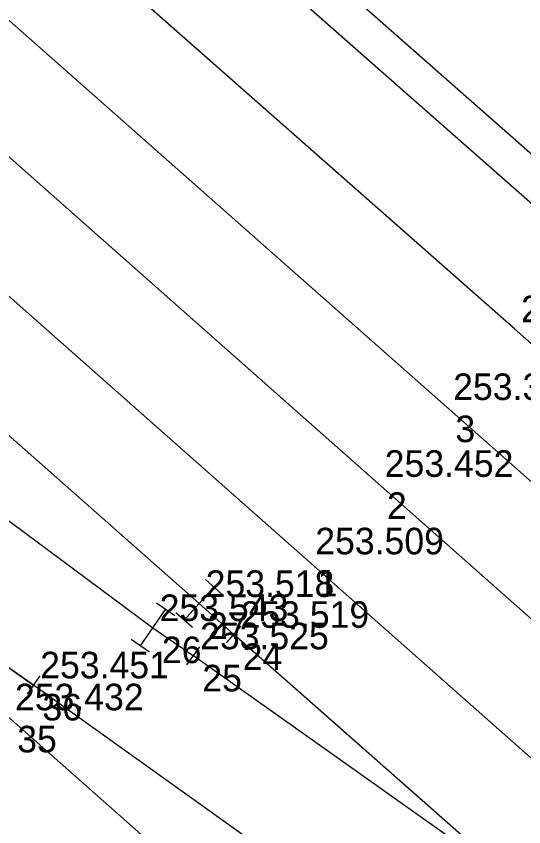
# Model space of a CAD drawing. Extents: x -496688 to -495455, y -1089309 to -1088026.
# Drawn here: x -496184.03 to -496161.15, y -1088460.89 to -1088424.3 of the extents above; entities that cross this region are included whole.
import ezdxf

# ---------------------------------------------------------------- set-up
doc = ezdxf.new("R2010")
doc.units = 0
for name, color, linetype in [('Vrstva 1', 7, 'Continuous'), ('Vrstva 13', 7, 'Continuous'), ('Vrstva 2', 7, 'Continuous'), ('Vrstva 3', 7, 'Continuous'), ('Vrstva 60', 7, 'Continuous'), ('Vrstva 61', 7, 'Continuous')]:
    doc.layers.add(name, color=color, linetype=linetype)

msp = doc.modelspace()

# ---------------------------------------------------------------- linework, layer by layer
at = {"layer": 'Vrstva 1'}
for points in [[(-496070.911, -1088512.268), (-496081.102, -1088503.198), (-496099.259, -1088487.166), (-496120.522, -1088468.335), (-496158.247, -1088435.006), (-496187.973, -1088408.831), (-496214.925, -1088385.093), (-496284.321, -1088323.939), (-496297.716, -1088312.071), (-496304.611, -1088305.962), (-496373.694, -1088244.754), (-496406.269, -1088215.906), (-496420.876, -1088202.973), (-496448.215, -1088178.792), (-496461.979, -1088166.666), (-496475.803, -1088154.487), (-496489.993, -1088142.049), (-496510.493, -1088124.003), (-496531.571, -1088105.326), (-496552.766, -1088086.454)], [(-496130.335, -1088478.506), (-496167.718, -1088445.393), (-496197.21, -1088419.263), (-496225.506, -1088394.245), (-496256.508, -1088366.77), (-496292.165, -1088335.176), (-496318.816, -1088311.581), (-496365.129, -1088270.575), (-496383.01, -1088254.728), (-496415.027, -1088226.378), (-496431.39, -1088211.922), (-496455.799, -1088190.339), (-496486.852, -1088162.818), (-496500.339, -1088150.888), (-496509.328, -1088142.943), (-496518.778, -1088134.592), (-496521.474, -1088132.196), (-496532.365, -1088122.544), (-496541.804, -1088114.181), (-496568.02, -1088091.056), (-496570.27, -1088089.072)], [(-496133.331, -1088482.129), (-496170.85, -1088448.892), (-496201.292, -1088421.94), (-496228.817, -1088397.564), (-496259.484, -1088370.356), (-496295.495, -1088338.436), (-496321.941, -1088315.102), (-496368.146, -1088274.115), (-496386.312, -1088258.02), (-496419.129, -1088229.028), (-496434.711, -1088215.25), (-496459.03, -1088193.761), (-496488.382, -1088167.801), (-496490.273, -1088166.162), (-496503.436, -1088154.084), (-496512.25, -1088145.132), (-496520.705, -1088135.775), (-496522.729, -1088133.535), (-496532.365, -1088122.544)], [(-496127.249, -1088474.987), (-496164.633, -1088441.927), (-496194.156, -1088415.812), (-496222.417, -1088390.782), (-496253.66, -1088363.085), (-496288.931, -1088331.871), (-496315.822, -1088308.059), (-496361.867, -1088267.294), (-496379.852, -1088251.348), (-496411.943, -1088222.928), (-496452.422, -1088187.112), (-496474.075, -1088168.05), (-496483.743, -1088160.007), (-496494.217, -1088152.984), (-496499.298, -1088149.577), (-496509.328, -1088142.943)], [(-496152.389, -1088471.491), (-496161.166, -1088463.737), (-496174.218, -1088452.207), (-496175.79, -1088450.813), (-496194.308, -1088434.436), (-496204.55, -1088425.355), (-496231.966, -1088401.135), (-496262.723, -1088373.931), (-496298.89, -1088341.905), (-496325.197, -1088318.624), (-496370.802, -1088278.244), (-496382.006, -1088268.353), (-496388.792, -1088262.316), (-496399.609, -1088252.698), (-496403.58, -1088249.174), (-496431.636, -1088224.314), (-496435.314, -1088221.061), (-496452.9, -1088205.491), (-496457.288, -1088201.602), (-496470.932, -1088189.544), (-496488.059, -1088174.063), (-496496.963, -1088165.224)], [(-496036.319, -1088548.972), (-496045.785, -1088540.649), (-496064.628, -1088524.057), (-496083.67, -1088507.239), (-496103.021, -1088490.147), (-496124.246, -1088471.39), (-496161.572, -1088438.415), (-496191.039, -1088412.432), (-496219.148, -1088387.64), (-496250.551, -1088359.908), (-496261.473, -1088350.285), (-496268.374, -1088344.182), (-496281.78, -1088332.327), (-496285.233, -1088329.281), (-496312.832, -1088304.86), (-496359.365, -1088263.75), (-496376.965, -1088248.145), (-496408.98, -1088219.799), (-496424.444, -1088206.174), (-496431.338, -1088200.064), (-496444.668, -1088188.252)], [(-496098.321, -1088532.14), (-496113.381, -1088518.859), (-496142.095, -1088493.38), (-496184.385, -1088455.93), (-496196.867, -1088444.876), (-496209.306, -1088433.861), (-496213.249, -1088430.329), (-496225.685, -1088419.311), (-496238.055, -1088408.352), (-496252.739, -1088395.349), (-496269.088, -1088380.829), (-496284.933, -1088366.798), (-496289.774, -1088362.518), (-496304.914, -1088349.103), (-496331.751, -1088325.354), (-496382.404, -1088280.635)], [(-496207.558, -1088429.044), (-496197.683, -1088437.169), (-496177.864, -1088451.902), (-496176.041, -1088453.176)], [(-496122.914, -1088497.64), (-496138.079, -1088486.834), (-496145.352, -1088481.632), (-496159.797, -1088471.287), (-496169.319, -1088464.468), (-496183.248, -1088454.488), (-496196.867, -1088444.876)], [(-496161.166, -1088463.737), (-496176.041, -1088453.176)]]:
    msp.add_lwpolyline(points, dxfattribs=at)
at = {"layer": 'Vrstva 13'}
msp.add_lwpolyline([(-496084.271, -1088485.989), (-496090.463, -1088492.67), (-496120.05, -1088466.536), (-496158.385, -1088432.661), (-496186.994, -1088407.463), (-496213.856, -1088383.727), (-496261.077, -1088342.032), (-496279.986, -1088325.301), (-496282.142, -1088323.411), (-496282.81, -1088323.146), (-496287.572, -1088319.009)], dxfattribs=at)
at = {"layer": 'Vrstva 2'}
for p, q in [((-496174.55, -1088452.581), (-496173.886, -1088451.833)), ((-496176.331, -1088453.584), (-496175.751, -1088452.768)), ((-496182.959, -1088454.08), (-496183.537, -1088454.896))]:
    msp.add_line(p, q, dxfattribs=at)
for points in [[(-496196.867, -1088444.876), (-496183.248, -1088454.488)], [(-496152.389, -1088471.491), (-496161.166, -1088463.737), (-496174.218, -1088452.207)], [(-496161.166, -1088463.737), (-496176.041, -1088453.176)]]:
    msp.add_lwpolyline(points, dxfattribs=at)
at = {"layer": 'Vrstva 3'}
for p, q in [((-496176.453, -1088451.561), (-496175.127, -1088450.065)), ((-496174.753, -1088450.396), (-496175.501, -1088449.733)), ((-496176.884, -1088451.364), (-496177.706, -1088450.795)), ((-496178.433, -1088452.724), (-496177.295, -1088451.08)), ((-496176.079, -1088451.893), (-496176.827, -1088451.23)), ((-496178.022, -1088453.009), (-496178.844, -1088452.44))]:
    msp.add_line(p, q, dxfattribs=at)
at = {"layer": 'Vrstva 60'}
for p, q in [((-496161.572, -1088438.415), (-496161.572, -1088438.415)), ((-496161.572, -1088438.415), (-496161.572, -1088438.415)), ((-496164.633, -1088441.927), (-496164.633, -1088441.927)), ((-496164.633, -1088441.927), (-496164.633, -1088441.927)), ((-496167.718, -1088445.393), (-496167.718, -1088445.393)), ((-496167.718, -1088445.393), (-496167.718, -1088445.393)), ((-496170.85, -1088448.892), (-496170.85, -1088448.892)), ((-496170.85, -1088448.892), (-496170.85, -1088448.892)), ((-496175.79, -1088450.813), (-496175.79, -1088450.813)), ((-496175.79, -1088450.813), (-496175.79, -1088450.813)), ((-496177.864, -1088451.902), (-496177.864, -1088451.902)), ((-496177.864, -1088451.902), (-496177.864, -1088451.902)), ((-496174.218, -1088452.207), (-496174.218, -1088452.207)), ((-496174.218, -1088452.207), (-496174.218, -1088452.207)), ((-496176.041, -1088453.176), (-496176.041, -1088453.176)), ((-496176.041, -1088453.176), (-496176.041, -1088453.176)), ((-496183.248, -1088454.488), (-496183.248, -1088454.488)), ((-496183.248, -1088454.488), (-496183.248, -1088454.488))]:
    msp.add_line(p, q, dxfattribs=at)

# ---------------------------------------------------------------- texts
for s, p in [('3', (-496164.233, -1088443.527)), ('3', (-496164.233, -1088443.527)), ('2', (-496167.318, -1088446.993)), ('2', (-496167.318, -1088446.993)), ('1', (-496170.45, -1088450.492)), ('1', (-496170.45, -1088450.492)), ('27', (-496175.39, -1088452.413)), ('27', (-496175.39, -1088452.413)), ('26', (-496177.464, -1088453.502)), ('26', (-496177.464, -1088453.502)), ('24', (-496173.818, -1088453.807)), ('24', (-496173.818, -1088453.807)), ('25', (-496175.641, -1088454.776)), ('25', (-496175.641, -1088454.776)), ('36', (-496182.848, -1088456.088)), ('36', (-496182.848, -1088456.088)), ('35', (-496183.985, -1088457.53)), ('35', (-496183.985, -1088457.53))]:
    msp.add_text(s, height=1.2, dxfattribs=at).set_placement(p)
at = {"layer": 'Vrstva 61'}
for s, p in [('253.379', (-496161.272, -1088438.115)), ('253.379', (-496161.272, -1088438.115)), ('253.389', (-496164.333, -1088441.627)), ('253.389', (-496164.333, -1088441.627)), ('253.452', (-496167.418, -1088445.093)), ('253.452', (-496167.418, -1088445.093)), ('253.509', (-496170.55, -1088448.592)), ('253.509', (-496170.55, -1088448.592)), ('253.518', (-496175.49, -1088450.513)), ('253.518', (-496175.49, -1088450.513)), ('253.543', (-496177.564, -1088451.602)), ('253.543', (-496177.564, -1088451.602)), ('253.519', (-496173.918, -1088451.907)), ('253.519', (-496173.918, -1088451.907)), ('253.525', (-496175.741, -1088452.876)), ('253.525', (-496175.741, -1088452.876)), ('253.451', (-496182.948, -1088454.188)), ('253.451', (-496182.948, -1088454.188)), ('253.432', (-496184.085, -1088455.63)), ('253.432', (-496184.085, -1088455.63))]:
    msp.add_text(s, height=1.2, dxfattribs=at).set_placement(p)

doc.saveas('drawing.dxf')
